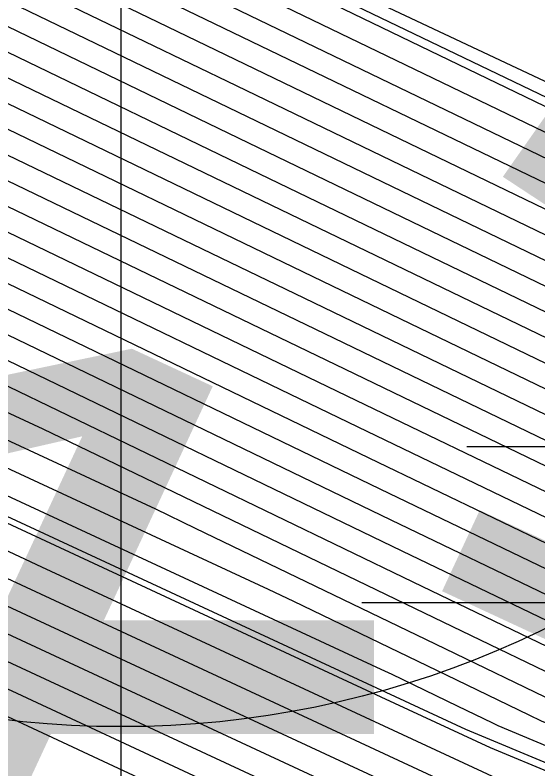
# Model space of a CAD drawing. Extents: x 2531902 to 2533249, y 715219 to 716099.
# Drawn here: x 2532882.177 to 2532883.448, y 715646.928 to 715648.762 of the extents above; entities that cross this region are included whole.
import ezdxf

# ---------------------------------------------------------------- set-up
doc = ezdxf.new("R2010")
doc.units = 0
for name, color, linetype in [('DTM Contours Major', 7, 'Continuous'), ('DTM Contours Major Text', 7, 'Continuous'), ('DTM Contours Minor', 7, 'Continuous'), ('Exist DTM Breakline Cogo Point CELL', 7, 'Continuous'), ('Exist DTM Crownline Cogo Comment', 7, 'Continuous'), ('Exist Hydro Stream or Body of Water', 7, 'Continuous'), ('Exist Roads Soil Cogo Point CELL', 7, 'Continuous'), ('Exist Structure Major Bridge WW', 7, 'Continuous'), ('Exist Structure Major Bridge WW Cogo Point CELL', 7, 'Continuous'), ('Exist Structure Major Deck Tunnel Box Culvert', 7, 'Continuous')]:
    doc.layers.add(name, color=color, linetype=linetype)

msp = doc.modelspace()

# ---------------------------------------------------------------- linework, layer by layer
at = {"layer": 'DTM Contours Major'}
for points in [[(2532880.4632, 715649.1156), (2532882.9561, 715647.9116), (2532884.3036, 715647.2607), (2532884.5052, 715647.1633), (2532885.3642, 715646.8034), (2532885.9436, 715646.4673), (2532886.3059, 715646.282), (2532887.3273, 715645.7595), (2532889.0754, 715645.0069), (2532889.8221, 715645.207), (2532889.9653, 715645.2454), (2532890.8347, 715645.1597), (2532891.926, 715646.6438), (2532893.6682, 715646.85), (2532893.5969, 715646.8823), (2532893.9447, 715647.2711), (2532897.4649, 715649.6464), (2532898.6916, 715652.0844), (2532904.5392, 715663.8455), (2532909.3248, 715676.5474), (2532913.5095, 715686.139)], [(2532878.0729, 715650.895), (2532882.6874, 715648.6662), (2532885.1818, 715647.4614), (2532885.555, 715647.2811), (2532885.8186, 715647.1707), (2532885.9964, 715647.0676), (2532886.1075, 715647.0107), (2532887.9983, 715646.0436), (2532888.5497, 715645.8061), (2532889.9319, 715646.1767), (2532889.9768, 715646.1888), (2532890.2496, 715646.1618), (2532890.5919, 715646.6274), (2532891.1384, 715646.6921), (2532890.2572, 715647.0907), (2532890.8732, 715647.7794), (2532891.9617, 715651.7741), (2532897.7583, 715662.6947), (2532898.5102, 715667.6897)], [(2532789.6277, 715644.057), (2532793.8393, 715645.2696), (2532805.6804, 715647.6195), (2532808.6079, 715648.4437), (2532808.8281, 715648.5057), (2532821.0978, 715651.2239), (2532826.1386, 715653.1449), (2532828.6486, 715654.1014), (2532844.8666, 715656.3113), (2532846.6142, 715656.5382), (2532851.4505, 715657.1659), (2532860.6863, 715660.3852), (2532865.3013, 715655.1093), (2532866.3955, 715654.7129), (2532867.4848, 715654.4189), (2532869.6244, 715653.1495), (2532880.5916, 715648.0522), (2532883.2727, 715646.8061)], [(2532879.2681, 715650.0053), (2532882.8217, 715648.2889), (2532884.7427, 715647.3611), (2532885.0301, 715647.2222), (2532885.5914, 715646.987), (2532885.97, 715646.7674), (2532886.2067, 715646.6464), (2532887.6628, 715645.9016), (2532888.8126, 715645.4065), (2532889.877, 715645.6919), (2532889.9711, 715645.7171), (2532890.5421, 715645.6607), (2532891.259, 715646.6356), (2532892.4033, 715646.771), (2532891.9271, 715646.9865), (2532894.2498, 715649.5833), (2532895.684, 715650.5511), (2532897.5184, 715654.1966)], [(2532870.7414, 715652.9668), (2532882.7923, 715647.3658), (2532882.8535, 715647.3363), (2532883.2247, 715647.157), (2532883.4254, 715647.06), (2532883.4555, 715647.0455), (2532884.9098, 715646.436), (2532885.8909, 715645.867), (2532886.5042, 715645.5533), (2532886.6564, 715645.4755), (2532889.601, 715644.2076), (2532889.7122, 715644.2374), (2532889.9538, 715644.3021), (2532891.4199, 715644.1575), (2532891.6837, 715644.5162), (2532892.095, 715644.0908), (2532892.2403, 715644.0032), (2532892.4486, 715643.8775), (2532895.3276, 715642.1035), (2532902.2463, 715638.0014), (2532907.1023, 715635.1222)], [(2532871.8617, 715652.7835), (2532881.4224, 715648.3399), (2532881.6583, 715648.2259), (2532883.0904, 715647.5343), (2532883.8645, 715647.1604), (2532883.9804, 715647.1044), (2532885.137, 715646.6197), (2532885.9173, 715646.1672), (2532886.405, 715645.9177), (2532886.9918, 715645.6175), (2532889.3382, 715644.6072), (2532889.7672, 715644.7222), (2532889.9595, 715644.7738), (2532891.1273, 715644.6586), (2532892.1446, 715646.0421), (2532892.535, 715645.6384), (2532892.643, 715645.6973), (2532893.2987, 715645.4196), (2532895.0805, 715646.5558), (2532895.4249, 715646.1911), (2532902.3773, 715642.7951), (2532908.3769, 715637.476), (2532914.6282, 715634.3631)]]:
    msp.add_lwpolyline(points, dxfattribs=at)
at = {"layer": 'DTM Contours Minor'}
for points in [[(2532879.7461, 715649.6494), (2532882.8755, 715648.138), (2532884.5671, 715647.3209), (2532884.8202, 715647.1987), (2532885.5005, 715646.9136), (2532885.9594, 715646.6474), (2532886.2464, 715646.5006), (2532887.5286, 715645.8448), (2532888.9177, 715645.2466), (2532889.855, 715645.4979), (2532889.9688, 715645.5284), (2532890.6592, 715645.4603), (2532891.5258, 715646.6389), (2532892.9093, 715646.8026), (2532892.595, 715646.9448), (2532894.1277, 715648.6584), (2532896.3964, 715650.1892), (2532899.6146, 715656.585), (2532903.4511, 715664.3013), (2532910.3239, 715682.543), (2532912.1508, 715686.7304), (2532924.6403, 715705.4435)], [(2532878.79, 715650.3612), (2532882.768, 715648.4398), (2532884.9183, 715647.4012), (2532885.2401, 715647.2458), (2532885.6823, 715647.0605), (2532885.9805, 715646.8875), (2532886.167, 715646.7921), (2532887.797, 715645.9584), (2532888.7074, 715645.5664), (2532889.899, 715645.8858), (2532889.9734, 715645.9058), (2532890.4251, 715645.8612), (2532890.9921, 715646.6323), (2532891.8973, 715646.7395), (2532891.2591, 715647.0281), (2532894.3718, 715650.5082), (2532894.9717, 715650.913), (2532900.8452, 715662.5858), (2532902.0002, 715664.9089), (2532906.3046, 715676.3335), (2532906.872, 715683.7736), (2532908.4655, 715690.1458), (2532910.3186, 715700.108)], [(2532879.5071, 715649.8274), (2532882.8486, 715648.2134), (2532884.6549, 715647.341), (2532884.9252, 715647.2105), (2532885.5459, 715646.9503), (2532885.9647, 715646.7074), (2532886.2265, 715646.5735), (2532887.5957, 715645.8732), (2532888.8651, 715645.3266), (2532889.866, 715645.5949), (2532889.9699, 715645.6228), (2532890.6007, 715645.5605), (2532891.3924, 715646.6373), (2532892.6563, 715646.7868), (2532892.261, 715646.9656), (2532894.1887, 715649.1209), (2532896.0402, 715650.3702), (2532899.9223, 715658.0852), (2532903.0884, 715664.4532), (2532910.6569, 715684.5415), (2532911.6979, 715686.9275), (2532918.8144, 715697.5902)], [(2532877.8339, 715651.0729), (2532882.6605, 715648.7417), (2532885.2696, 715647.4815), (2532885.66, 715647.2929), (2532885.864, 715647.2074), (2532886.0016, 715647.1276), (2532886.0877, 715647.0836), (2532888.0654, 715646.072), (2532888.4972, 715645.8861), (2532889.9429, 715646.2737), (2532889.978, 715646.2831), (2532890.191, 715646.2621), (2532890.4585, 715646.6258), (2532890.8854, 715646.6763), (2532890.1249, 715647.0203), (2532889.1325, 715646.9769), (2532889.3619, 715647.2224), (2532889.2598, 715648.1115), (2532890.3626, 715652.1587), (2532894.9259, 715660.7559), (2532896.3924, 715670.4984), (2532896.783, 715675.6207), (2532898.8709, 715683.9695), (2532899.648, 715694.9973)], [(2532878.3119, 715650.717), (2532882.7142, 715648.5907), (2532885.094, 715647.4413), (2532885.45, 715647.2694), (2532885.7731, 715647.134), (2532885.9911, 715647.0076), (2532886.1273, 715646.9379), (2532887.9312, 715646.0152), (2532888.6023, 715645.7262), (2532889.9209, 715646.0797), (2532889.9757, 715646.0944), (2532890.3081, 715646.0616), (2532890.7253, 715646.6291), (2532891.3914, 715646.7079), (2532890.5911, 715647.0698), (2532893.1692, 715649.9521), (2532893.5608, 715651.3894), (2532900.5907, 715664.6336), (2532900.7691, 715665.8188), (2532901.8275, 715679.6971), (2532905.3232, 715693.6757)], [(2532879.029, 715650.1832), (2532882.7948, 715648.3644), (2532884.8305, 715647.3811), (2532885.1351, 715647.234), (2532885.6368, 715647.0238), (2532885.9753, 715646.8275), (2532886.1868, 715646.7193), (2532887.7299, 715645.93), (2532888.76, 715645.4864), (2532889.888, 715645.7888), (2532889.9722, 715645.8114), (2532890.4836, 715645.761), (2532891.1255, 715646.634), (2532892.1503, 715646.7552), (2532891.5931, 715647.0073), (2532894.3108, 715650.0458), (2532895.3279, 715650.7321), (2532900.5376, 715661.0856), (2532902.363, 715664.757), (2532909.1655, 715682.8122), (2532909.3942, 715685.8118), (2532910.0367, 715688.3808), (2532910.7838, 715692.3972)], [(2532878.551, 715650.5391), (2532882.7411, 715648.5153), (2532885.0062, 715647.4213), (2532885.3451, 715647.2576), (2532885.7277, 715647.0972), (2532885.9858, 715646.9475), (2532886.1472, 715646.865), (2532887.8641, 715645.9868), (2532888.6549, 715645.6463), (2532889.9099, 715645.9828), (2532889.9745, 715646.0001), (2532890.3666, 715645.9614), (2532890.8587, 715646.6307), (2532891.6444, 715646.7237), (2532890.9251, 715647.049), (2532894.4328, 715650.9706), (2532894.6155, 715651.0939), (2532901.1529, 715664.086), (2532901.6375, 715665.0609), (2532903.4437, 715669.8548), (2532904.3497, 715681.7354), (2532906.8944, 715691.9107)], [(2532879.9851, 715649.4715), (2532882.9023, 715648.0625), (2532884.4793, 715647.3009), (2532884.7152, 715647.1869), (2532885.4551, 715646.8768), (2532885.9542, 715646.5874), (2532886.2662, 715646.4278), (2532887.4615, 715645.8164), (2532888.9703, 715645.1667), (2532889.844, 715645.401), (2532889.9676, 715645.4341), (2532890.7177, 715645.3601), (2532891.6592, 715646.6406), (2532893.1623, 715646.8184), (2532892.929, 715646.9239), (2532894.0667, 715648.196), (2532896.7525, 715650.0083), (2532899.3069, 715655.0848), (2532903.8138, 715664.1493), (2532909.9909, 715680.5445), (2532912.6037, 715686.5332)], [(2532880.2242, 715649.2936), (2532882.9292, 715647.987), (2532884.3914, 715647.2808), (2532884.6102, 715647.1751), (2532885.4096, 715646.8401), (2532885.9489, 715646.5273), (2532886.286, 715646.3549), (2532887.3944, 715645.788), (2532889.0228, 715645.0868), (2532889.8331, 715645.304), (2532889.9665, 715645.3398), (2532890.7762, 715645.2599), (2532891.7926, 715646.6422), (2532893.4153, 715646.8342), (2532893.263, 715646.9031), (2532894.0057, 715647.7335), (2532897.1087, 715649.8273), (2532898.9993, 715653.5846), (2532904.1765, 715663.9974), (2532909.6578, 715678.5459), (2532913.0566, 715686.3361)], [(2532880.7022, 715648.9377), (2532882.9829, 715647.8361), (2532884.2158, 715647.2406), (2532884.4003, 715647.1515), (2532885.3187, 715646.7666), (2532885.9384, 715646.4073), (2532886.3257, 715646.2092), (2532887.2602, 715645.7311), (2532889.128, 715644.9269), (2532889.8111, 715645.1101), (2532889.9641, 715645.1511), (2532890.8933, 715645.0594), (2532892.0595, 715646.6455), (2532893.8034, 715646.8518), (2532893.8738, 715646.822), (2532894.4137, 715647.1663), (2532897.8211, 715649.4654), (2532898.384, 715650.5842), (2532904.9019, 715663.6936), (2532908.9918, 715674.5489), (2532913.9624, 715685.9418)], [(2532877.5949, 715651.2508), (2532882.6336, 715648.8171), (2532885.3574, 715647.5016), (2532885.765, 715647.3047), (2532885.9094, 715647.2442), (2532886.0069, 715647.1876), (2532886.0678, 715647.1565), (2532888.1325, 715646.1004), (2532888.4446, 715645.966), (2532889.9539, 715646.3706), (2532889.9791, 715646.3774), (2532890.1325, 715646.3623), (2532890.325, 715646.6241), (2532890.6324, 715646.6605), (2532890.0849, 715646.9081), (2532887.9304, 715646.8139), (2532887.8338, 715646.8117), (2532887.7426, 715646.8482), (2532887.7236, 715646.8846), (2532888.2097, 715647.4049), (2532887.9588, 715649.59), (2532888.7635, 715652.5434), (2532892.0935, 715658.817), (2532894.204, 715672.8382)], [(2532877.3558, 715651.4288), (2532882.6068, 715648.8926), (2532885.4452, 715647.5216), (2532885.87, 715647.3165), (2532885.9549, 715647.2809), (2532886.0122, 715647.2477), (2532886.048, 715647.2293), (2532888.1996, 715646.1288), (2532888.3921, 715646.0459), (2532889.9649, 715646.4676), (2532889.9803, 715646.4718), (2532890.074, 715646.4625), (2532890.1916, 715646.6225), (2532890.3794, 715646.6447), (2532890.0449, 715646.796), (2532888.7286, 715646.7384), (2532887.8564, 715646.7186), (2532887.0326, 715647.0481), (2532886.8609, 715647.377), (2532887.0575, 715647.5874), (2532886.6577, 715651.0685), (2532887.1645, 715652.9281), (2532889.2611, 715656.8781), (2532890.7528, 715666.7882)], [(2532827.0676, 715654.7273), (2532846.647, 715657.3953), (2532848.7567, 715657.6691), (2532849.1287, 715657.7174), (2532859.8845, 715661.4664), (2532865.2589, 715655.3223), (2532866.5333, 715654.8608), (2532867.8018, 715654.5183), (2532870.2935, 715653.04), (2532883.0656, 715647.1039), (2532883.3318, 715646.9802), (2532884.8537, 715646.3424), (2532885.8803, 715645.747), (2532886.5222, 715645.4187), (2532889.6021, 715644.0925), (2532889.7062, 715644.0477), (2532889.9515, 715644.1135), (2532891.4405, 715643.9665), (2532891.6864, 715643.8181), (2532896.1558, 715641.0642), (2532896.6626, 715640.7519), (2532907.0749, 715634.5784)], [(2532827.5946, 715654.5187), (2532846.0535, 715657.034), (2532848.0425, 715657.2922), (2532849.9027, 715657.5336), (2532860.1518, 715661.106), (2532865.2731, 715655.2513), (2532866.4874, 715654.8115), (2532867.6961, 715654.4852), (2532870.0705, 715653.0765), (2532882.2409, 715647.42), (2532883.572, 715646.8014), (2532884.9473, 715646.225), (2532885.8751, 715645.6869), (2532886.4551, 715645.3903), (2532889.2383, 715644.1919), (2532889.7587, 715643.9678), (2532889.9503, 715644.0191), (2532891.1133, 715643.9044), (2532891.3054, 715643.7885), (2532894.796, 715641.6376), (2532897.3301, 715640.076), (2532907.0611, 715634.3065)], [(2532828.1216, 715654.31), (2532845.4601, 715656.6726), (2532847.3283, 715656.9152), (2532850.6766, 715657.3498), (2532860.419, 715660.7456), (2532865.2872, 715655.1803), (2532866.4414, 715654.7622), (2532867.5905, 715654.452), (2532869.8475, 715653.113), (2532881.4163, 715647.7361), (2532883.8122, 715646.6226), (2532885.0409, 715646.1076), (2532885.8698, 715645.6269), (2532886.388, 715645.3619), (2532888.8745, 715644.2912), (2532889.8113, 715643.8878), (2532889.9492, 715643.9248), (2532890.786, 715643.8422), (2532890.9243, 715643.7588), (2532893.4362, 715642.211), (2532897.9977, 715639.4002), (2532907.0474, 715634.0346)], [(2532829.1756, 715653.8927), (2532844.2731, 715655.95), (2532845.9, 715656.1612), (2532852.2244, 715656.9821), (2532860.9536, 715660.0247), (2532865.3154, 715655.0382), (2532866.3496, 715654.6637), (2532867.3791, 715654.3857), (2532869.4014, 715653.186), (2532879.767, 715648.3683), (2532884.2927, 715646.2649), (2532885.2282, 715645.8729), (2532885.8593, 715645.5069), (2532886.2538, 715645.3051), (2532888.147, 715644.4899), (2532889.9164, 715643.728), (2532889.9469, 715643.7361), (2532890.1316, 715643.7179), (2532890.1621, 715643.6995), (2532890.7165, 715643.3579), (2532899.3327, 715638.0486), (2532907.0199, 715633.4908)], [(2532829.7026, 715653.6841), (2532843.6797, 715655.5887), (2532845.1858, 715655.7842), (2532852.9983, 715656.7983), (2532861.2208, 715659.6643), (2532865.3295, 715654.9672), (2532866.3037, 715654.6144), (2532867.2735, 715654.3526), (2532869.1783, 715653.2225), (2532878.9423, 715648.6845), (2532884.5329, 715646.0861), (2532885.3218, 715645.7555), (2532885.854, 715645.4468), (2532886.1867, 715645.2767), (2532887.7832, 715644.5892), (2532889.639, 715643.7901), (2532889.8752, 715643.5609), (2532890.6305, 715643.1464), (2532900.0002, 715637.3728), (2532907.0062, 715633.219)], [(2532830.2296, 715653.4754), (2532843.0862, 715655.2273), (2532844.4716, 715655.4072), (2532853.7722, 715656.6144), (2532861.4881, 715659.3039), (2532865.3436, 715654.8962), (2532866.2578, 715654.5651), (2532867.1678, 715654.3194), (2532868.9553, 715653.259), (2532878.1176, 715649.0006), (2532884.7731, 715645.9073), (2532885.4154, 715645.6381), (2532885.8487, 715645.3868), (2532886.1196, 715645.2483), (2532887.4195, 715644.6885), (2532888.9304, 715644.038), (2532889.7114, 715643.2799), (2532892.2091, 715641.9091), (2532900.6677, 715636.697)], [(2532842.4928, 715654.866), (2532843.7574, 715655.0302), (2532854.5461, 715656.4306), (2532861.7554, 715658.9434), (2532865.3577, 715654.8252), (2532866.2119, 715654.5158), (2532867.0621, 715654.2863), (2532868.7323, 715653.2955), (2532877.293, 715649.3167), (2532885.0133, 715645.7285), (2532885.509, 715645.5207), (2532885.8434, 715645.3268), (2532886.0525, 715645.2199), (2532887.0557, 715644.7879), (2532888.2218, 715644.2858), (2532889.5476, 715642.999), (2532893.7878, 715640.6719), (2532901.3353, 715636.0212)], [(2532870.5173, 715653.0034), (2532883.0663, 715647.171), (2532883.0925, 715647.1583), (2532883.2516, 715647.0815), (2532883.3376, 715647.0399), (2532883.3505, 715647.0337), (2532884.8644, 715646.3993), (2532885.8856, 715645.807), (2532886.5241, 715645.4804), (2532886.5893, 715645.4471), (2532889.6536, 715644.1276), (2532889.7013, 715644.1404), (2532889.9526, 715644.2078), (2532891.4784, 715644.0572), (2532891.5915, 715644.211), (2532891.7678, 715644.0287), (2532891.9782, 715643.9017), (2532892.0675, 715643.8478), (2532895.9951, 715641.4277), (2532898.9602, 715639.6696), (2532907.0886, 715634.8503)], [(2532870.9654, 715652.9301), (2532882.5183, 715647.5606), (2532882.6144, 715647.5142), (2532883.1979, 715647.2324), (2532883.5133, 715647.0801), (2532883.5605, 715647.0573), (2532884.9552, 715646.4728), (2532885.8962, 715645.9271), (2532886.4844, 715645.6262), (2532886.7235, 715645.5039), (2532889.5485, 715644.2875), (2532889.7232, 715644.3343), (2532889.9549, 715644.3965), (2532891.3614, 715644.2577), (2532891.7759, 715644.8213), (2532892.4222, 715644.153), (2532892.5023, 715644.1047), (2532892.8297, 715643.9071), (2532894.6601, 715642.7793), (2532905.5323, 715636.3331)], [(2532871.1895, 715652.8934), (2532882.2443, 715647.7555), (2532882.3754, 715647.6921), (2532883.171, 715647.3079), (2532883.6011, 715647.1002), (2532883.6654, 715647.0691), (2532885.0007, 715646.5095), (2532885.9014, 715645.9871), (2532886.4646, 715645.6991), (2532886.7905, 715645.5323), (2532889.4959, 715644.3674), (2532889.7342, 715644.4313), (2532889.9561, 715644.4908), (2532891.3029, 715644.3579), (2532891.868, 715645.1265), (2532892.7495, 715644.2152), (2532892.7643, 715644.2062), (2532893.2108, 715643.9368), (2532893.9925, 715643.4551), (2532901.5484, 715638.9752), (2532906.4263, 715636.5925)], [(2532871.4135, 715652.8568), (2532881.9704, 715647.9503), (2532882.1364, 715647.8701), (2532883.1441, 715647.3833), (2532883.6889, 715647.1202), (2532883.7704, 715647.0809), (2532885.0461, 715646.5462), (2532885.9067, 715646.0471), (2532886.4447, 715645.7719), (2532886.8576, 715645.5607), (2532889.4433, 715644.4473), (2532889.7452, 715644.5283), (2532889.9572, 715644.5851), (2532891.2444, 715644.4581), (2532891.9602, 715645.4317), (2532892.7434, 715644.6219), (2532892.96, 715644.74), (2532893.0111, 715644.7184), (2532893.1499, 715644.8069), (2532893.7128, 715644.2109), (2532905.0766, 715638.6601), (2532907.6635, 715636.3666)], [(2532871.6376, 715652.8201), (2532881.6964, 715648.1451), (2532881.8974, 715648.048), (2532883.1173, 715647.4588), (2532883.7767, 715647.1403), (2532883.8754, 715647.0926), (2532885.0915, 715646.583), (2532885.912, 715646.1071), (2532886.4249, 715645.8448), (2532886.9247, 715645.5891), (2532889.3908, 715644.5273), (2532889.7562, 715644.6252), (2532889.9584, 715644.6795), (2532891.1858, 715644.5583), (2532892.0524, 715645.7369), (2532892.6392, 715645.1302), (2532892.8015, 715645.2186), (2532893.1549, 715645.069), (2532894.1152, 715645.6813), (2532894.5688, 715645.201), (2532903.7269, 715640.7276), (2532908.0202, 715636.9213), (2532915.6454, 715633.1242)], [(2532872.0857, 715652.7468), (2532881.1484, 715648.5347), (2532881.4193, 715648.4039), (2532883.0635, 715647.6097), (2532883.9524, 715647.1804), (2532884.0853, 715647.1162), (2532885.1824, 715646.6564), (2532885.9225, 715646.2272), (2532886.3852, 715645.9905), (2532887.0589, 715645.6459), (2532889.2856, 715644.6871), (2532889.7781, 715644.8192), (2532889.9607, 715644.8681), (2532891.0688, 715644.7588), (2532892.2368, 715646.3473), (2532892.4308, 715646.1467), (2532892.4845, 715646.1759), (2532893.4425, 715645.7702), (2532896.0458, 715647.4302), (2532896.2809, 715647.1813), (2532901.0276, 715644.8627), (2532908.7336, 715638.0308), (2532913.611, 715635.602)], [(2532877.1168, 715651.6067), (2532882.5799, 715648.9681), (2532885.5331, 715647.5417), (2532885.9749, 715647.3283), (2532886.0003, 715647.3176), (2532886.0175, 715647.3077), (2532886.0282, 715647.3022), (2532888.2667, 715646.1572), (2532888.3395, 715646.1259), (2532889.9758, 715646.5646)], [(2532880.6005, 715648.9244), (2532880.9412, 715648.7598), (2532883.0098, 715647.7607), (2532884.128, 715647.2206), (2532884.2953, 715647.1398), (2532885.2733, 715646.7299), (2532885.9331, 715646.3473), (2532886.3455, 715646.1363), (2532887.1931, 715645.7027), (2532889.1805, 715644.847), (2532889.8001, 715645.0131), (2532889.963, 715645.0568), (2532890.9518, 715644.9592), (2532892.1929, 715646.6471), (2532893.07, 715646.7509), (2532893.73, 715646.4714), (2532897.9764, 715649.1791), (2532897.993, 715649.1615), (2532898.3282, 715648.9977), (2532909.4471, 715639.1402), (2532911.5767, 715638.0797), (2532919.1577, 715636.589)], [(2532880.8744, 715648.7295), (2532881.1803, 715648.5818), (2532883.0367, 715647.6852), (2532884.0402, 715647.2005), (2532884.1903, 715647.128), (2532885.2279, 715646.6932), (2532885.9278, 715646.2872), (2532886.3654, 715646.0634), (2532887.126, 715645.6743), (2532889.2331, 715644.7671), (2532889.7891, 715644.9161), (2532889.9618, 715644.9624), (2532891.0103, 715644.859), (2532892.3263, 715646.6488), (2532892.3367, 715646.65), (2532893.5862, 715646.1208), (2532897.0111, 715648.3046), (2532897.1369, 715648.1714), (2532899.6779, 715646.9302), (2532909.0904, 715638.5855), (2532912.5939, 715636.8408)]]:
    msp.add_lwpolyline(points, dxfattribs=at)
at = {"layer": 'Exist DTM Breakline Cogo Point CELL'}
msp.add_lwpolyline([(2532886.2752, 715650.7113), (2532886.2752, 715644.7113), (2532886.2752, 715647.7113), (2532889.2752, 715647.7113), (2532883.2752, 715647.7113)], dxfattribs=at)
at = {"layer": 'Exist Hydro Stream or Body of Water'}
msp.add_lwpolyline([(2532790.1155, 715646.4953), (2532806.64, 715649.7746), (2532806.9437, 715649.8601), (2532823.8623, 715653.6082), (2532826.9358, 715654.7795), (2532846.7953, 715657.4856), (2532848.9353, 715657.7634), (2532859.8177, 715661.5565), (2532865.2554, 715655.3401), (2532866.5447, 715654.8731), (2532867.8282, 715654.5266), (2532870.3493, 715653.0309), (2532883.2718, 715647.0249), (2532884.8303, 715646.3718), (2532885.8817, 715645.762), (2532886.5389, 715645.4258), (2532889.693, 715644.0677), (2532889.9518, 715644.137), (2532891.5223, 715643.9821), (2532891.7817, 715643.8256), (2532896.4957, 715640.9208), (2532907.0783, 715634.6464)], dxfattribs=at)
at = {"layer": 'Exist Roads Soil Cogo Point CELL'}
msp.add_lwpolyline([(2532882.435, 715646.375), (2532882.435, 715652.375), (2532882.435, 715649.375), (2532885.435, 715649.375), (2532879.435, 715649.375)], dxfattribs=at)
msp.add_circle((2532882.435, 715649.375), 2.344, dxfattribs=at)
at = {"layer": 'Exist Structure Major Bridge WW'}
msp.add_line((2532867.7271, 715656.1419), (2532886.0197, 715647.3333), dxfattribs=at)
at = {"layer": 'Exist Structure Major Bridge WW Cogo Point CELL'}
msp.add_lwpolyline([(2532883.0197, 715647.3333), (2532889.0197, 715647.3333), (2532886.0197, 715647.3333), (2532886.0197, 715650.3333), (2532886.0197, 715644.3333)], dxfattribs=at)
at = {"layer": 'Exist Structure Major Deck Tunnel Box Culvert'}
msp.add_lwpolyline([(2532885.805, 715647.4942), (2532867.8116, 715655.9986), (2532853.1015, 715623.6818), (2532870.9792, 715615.3803), (2532885.805, 715647.4942)], dxfattribs=at)

# ---------------------------------------------------------------- texts
at = {"layer": 'DTM Contours Major Text'}
msp.add_text('17', height=2, rotation=335.0723, dxfattribs=at).set_placement((2532880.9902, 715646.4284))
at = {"layer": 'Exist DTM Crownline Cogo Comment'}
msp.add_text('BL*3008', height=2.5, dxfattribs=at).set_placement((2532879.071, 715647.013))

doc.saveas('drawing.dxf')
